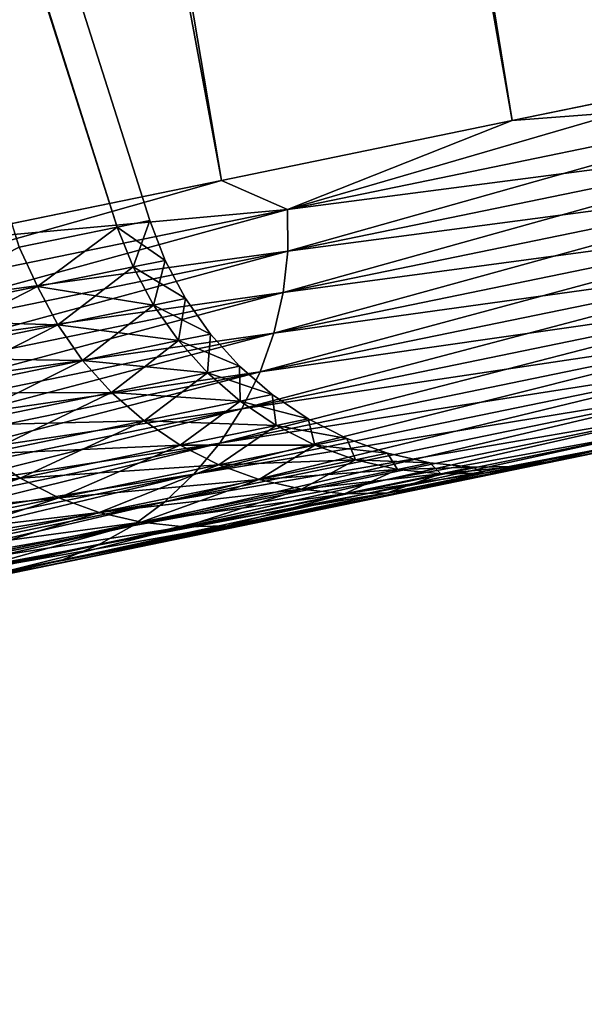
# Model space of a CAD drawing. Header units: millimetres. Extents: x 10 to 447, y 85 to 3287.
# Tile 455 of 548: x 444.587 to 445.065, y 3231.551 to 3232.384. Entities that reach past the tile are written whole.
import ezdxf

# ---------------------------------------------------------------- set-up
doc = ezdxf.new("R2010")
doc.units = ezdxf.units.MM
doc.header["$LTSCALE"] = 6.999206
for name, color, linetype in [('44', 7, 'CONTINUOUS'), ('45', 7, 'CONTINUOUS'), ('46', 7, 'CONTINUOUS'), ('47', 7, 'CONTINUOUS'), ('48', 7, 'CONTINUOUS'), ('49', 7, 'CONTINUOUS'), ('50', 7, 'CONTINUOUS'), ('51', 7, 'CONTINUOUS'), ('52', 7, 'CONTINUOUS')]:
    doc.layers.add(name, color=color, linetype=linetype)

msp = doc.modelspace()

# ---------------------------------------------------------------- linework, layer by layer
at = {"layer": '44', "color": 67, "linetype": 'Continuous', "true_color": 0x697045}
for points in [[(446.79142, 3232.37048, -47.95073), (446.70622, 3232.35295, -46.36454), (444.93225, 3231.98806, -46.46117), (446.79142, 3232.37048, -47.95073)], [(445.01584, 3232.00525, -47.99905), (446.79142, 3232.37048, -47.95073), (444.93225, 3231.98806, -46.46117), (445.01584, 3232.00525, -47.99905)], [(446.70622, 3232.35295, -52.71257), (446.79142, 3232.37048, -51.12637), (444.93225, 3231.98806, -52.61593), (446.70622, 3232.35295, -52.71257)], [(444.93225, 3231.98806, -52.61593), (446.79142, 3232.37048, -51.12637), (445.01584, 3232.00525, -51.07805), (444.93225, 3231.98806, -52.61593)], [(446.79142, 3232.37048, -51.12637), (446.81982, 3232.37632, -49.53855), (445.01584, 3232.00525, -51.07805), (446.79142, 3232.37048, -51.12637)], [(446.81982, 3232.37632, -49.53855), (445.0437, 3232.01099, -49.53855), (445.01584, 3232.00525, -51.07805), (446.81982, 3232.37632, -49.53855)], [(445.0437, 3232.01099, -49.53855), (446.79142, 3232.37048, -47.95073), (445.01584, 3232.00525, -47.99905), (445.0437, 3232.01099, -49.53855)], [(446.81982, 3232.37632, -49.53855), (446.79142, 3232.37048, -47.95073), (445.0437, 3232.01099, -49.53855), (446.81982, 3232.37632, -49.53855)], [(446.70622, 3232.35295, -46.36454), (446.56433, 3232.32377, -44.78262), (444.79307, 3231.95943, -44.92754), (446.70622, 3232.35295, -46.36454)], [(444.93225, 3231.98806, -46.46117), (446.70622, 3232.35295, -46.36454), (444.79307, 3231.95943, -44.92754), (444.93225, 3231.98806, -46.46117)], [(446.56433, 3232.32377, -54.29448), (446.70622, 3232.35295, -52.71257), (444.79307, 3231.95943, -54.14957), (446.56433, 3232.32377, -54.29448)], [(444.79307, 3231.95943, -54.14957), (446.70622, 3232.35295, -52.71257), (444.93225, 3231.98806, -52.61593), (444.79307, 3231.95943, -54.14957)], [(446.56433, 3232.32377, -44.78262), (446.36594, 3232.28296, -43.20703), (444.59847, 3231.91941, -43.40018), (446.56433, 3232.32377, -44.78262)], [(444.79307, 3231.95943, -44.92754), (446.56433, 3232.32377, -44.78262), (444.59847, 3231.91941, -43.40018), (444.79307, 3231.95943, -44.92754)], [(446.36594, 3232.28296, -55.87007), (446.56433, 3232.32377, -54.29448), (444.59847, 3231.91941, -55.67693), (446.36594, 3232.28296, -55.87007)], [(444.59847, 3231.91941, -55.67693), (446.56433, 3232.32377, -54.29448), (444.79307, 3231.95943, -54.14957), (444.59847, 3231.91941, -55.67693)], [(446.36594, 3232.28296, -43.20703), (446.11133, 3232.23059, -41.6399), (444.34872, 3231.86804, -41.88121), (446.36594, 3232.28296, -43.20703)], [(444.59847, 3231.91941, -43.40018), (446.36594, 3232.28296, -43.20703), (444.34872, 3231.86804, -41.88121), (444.59847, 3231.91941, -43.40018)], [(446.11133, 3232.23059, -57.43721), (446.36594, 3232.28296, -55.87007), (444.34872, 3231.86804, -57.19589), (446.11133, 3232.23059, -57.43721)], [(444.34872, 3231.86804, -57.19589), (446.36594, 3232.28296, -55.87007), (444.59847, 3231.91941, -55.67693), (444.34872, 3231.86804, -57.19589)], [(446.11133, 3232.23059, -41.6399), (445.80082, 3232.16672, -40.0833), (444.04417, 3231.80539, -40.37271), (446.11133, 3232.23059, -41.6399)], [(444.34872, 3231.86804, -41.88121), (446.11133, 3232.23059, -41.6399), (444.04417, 3231.80539, -40.37271), (444.34872, 3231.86804, -41.88121)], [(445.80082, 3232.16672, -58.9938), (446.11133, 3232.23059, -57.43721), (444.04417, 3231.80539, -58.7044), (445.80082, 3232.16672, -58.9938)], [(444.04417, 3231.80539, -58.7044), (446.11133, 3232.23059, -57.43721), (444.34872, 3231.86804, -57.19589), (444.04417, 3231.80539, -58.7044)], [(445.80082, 3232.16672, -40.0833), (445.43484, 3232.09144, -38.53933), (443.68523, 3231.73156, -38.87672), (445.80082, 3232.16672, -40.0833)], [(444.04417, 3231.80539, -40.37271), (445.80082, 3232.16672, -40.0833), (443.68523, 3231.73156, -38.87672), (444.04417, 3231.80539, -40.37271)], [(445.43484, 3232.09144, -60.53778), (445.80082, 3232.16672, -58.9938), (443.68523, 3231.73156, -60.20038), (445.43484, 3232.09144, -60.53778)], [(443.68523, 3231.73156, -60.20038), (445.80082, 3232.16672, -58.9938), (444.04417, 3231.80539, -58.7044), (443.68523, 3231.73156, -60.20038)], [(445.43484, 3232.09144, -38.53933), (445.01387, 3232.00485, -37.01003), (443.27238, 3231.64664, -37.3953), (445.43484, 3232.09144, -38.53933)], [(443.68523, 3231.73156, -38.87672), (445.43484, 3232.09144, -38.53933), (443.27238, 3231.64664, -37.3953), (443.68523, 3231.73156, -38.87672)], [(445.01387, 3232.00485, -62.06707), (445.43484, 3232.09144, -60.53778), (443.27238, 3231.64664, -61.6818), (445.01387, 3232.00485, -62.06707)], [(443.27238, 3231.64664, -61.6818), (445.43484, 3232.09144, -60.53778), (443.68523, 3231.73156, -60.20038), (443.27238, 3231.64664, -61.6818)], [(445.01387, 3232.00485, -37.01003), (444.53847, 3231.90706, -35.49745), (442.8062, 3231.55075, -35.93047), (445.01387, 3232.00485, -37.01003)], [(443.27238, 3231.64664, -37.3953), (445.01387, 3232.00485, -37.01003), (442.8062, 3231.55075, -35.93047), (443.27238, 3231.64664, -37.3953)], [(444.53847, 3231.90706, -63.57965), (445.01387, 3232.00485, -62.06707), (442.8062, 3231.55075, -63.14663), (444.53847, 3231.90706, -63.57965)], [(442.8062, 3231.55075, -63.14663), (445.01387, 3232.00485, -62.06707), (443.27238, 3231.64664, -61.6818), (442.8062, 3231.55075, -63.14663)]]:
    msp.add_3dface(points, dxfattribs=at)
at = {"layer": '45', "color": 67, "linetype": 'Continuous', "true_color": 0x697045}
for points in [[(439.47514, 3266.28135, -62.3551), (445.00412, 3232.29844, -62.91753), (438.99438, 3266.18246, -63.90366), (439.47514, 3266.28135, -62.3551)], [(445.23665, 3232.34627, -62.1538), (445.00412, 3232.29844, -62.91753), (439.47514, 3266.28135, -62.3551), (445.23665, 3232.34627, -62.1538)], [(445.45548, 3232.39128, -61.38586), (445.23665, 3232.34627, -62.1538), (439.47514, 3266.28135, -62.3551), (445.45548, 3232.39128, -61.38586)], [(444.75796, 3232.2478, -63.6768), (444.49826, 3232.19439, -64.43135), (438.99438, 3266.18246, -63.90366), (444.75796, 3232.2478, -63.6768)], [(445.00412, 3232.29844, -62.91753), (444.75796, 3232.2478, -63.6768), (438.99438, 3266.18246, -63.90366), (445.00412, 3232.29844, -62.91753)]]:
    msp.add_3dface(points, dxfattribs=at)
at = {"layer": '46', "color": 67, "linetype": 'Continuous', "true_color": 0x697045}
for points in [[(438.99438, 3266.18246, -35.17345), (445.23665, 3232.34627, -36.9233), (439.47514, 3266.28135, -36.722), (438.99438, 3266.18246, -35.17345)], [(445.23665, 3232.34627, -36.9233), (445.45548, 3232.39128, -37.69124), (439.47514, 3266.28135, -36.722), (445.23665, 3232.34627, -36.9233)], [(438.45918, 3266.07237, -33.64362), (444.75796, 3232.2478, -35.4003), (438.99438, 3266.18246, -35.17345), (438.45918, 3266.07237, -33.64362)], [(445.00412, 3232.29844, -36.15957), (445.23665, 3232.34627, -36.9233), (438.99438, 3266.18246, -35.17345), (445.00412, 3232.29844, -36.15957)], [(444.75796, 3232.2478, -35.4003), (445.00412, 3232.29844, -36.15957), (438.99438, 3266.18246, -35.17345), (444.75796, 3232.2478, -35.4003)], [(444.49826, 3232.19439, -34.64575), (444.75796, 3232.2478, -35.4003), (438.45918, 3266.07237, -33.64362), (444.49826, 3232.19439, -34.64575)]]:
    msp.add_3dface(points, dxfattribs=at)
at = {"layer": '47', "color": 67, "linetype": 'Continuous', "true_color": 0x697045}
for points in [[(438.55972, 3251.3322, -51.7409), (444.66966, 3232.20831, -51.06747), (438.59334, 3251.33911, -51.00721), (438.55972, 3251.3322, -51.7409)], [(438.59334, 3251.33911, -51.00721), (444.66966, 3232.20831, -51.06747), (438.61352, 3251.34326, -50.27301), (438.59334, 3251.33911, -51.00721)], [(438.61352, 3251.34326, -50.27301), (444.69733, 3232.21401, -49.53855), (438.62025, 3251.34465, -49.53855), (438.61352, 3251.34326, -50.27301)], [(444.66966, 3232.20831, -51.06747), (444.69733, 3232.21401, -49.53855), (438.61352, 3251.34326, -50.27301), (444.66966, 3232.20831, -51.06747)], [(444.58666, 3232.19124, -52.5943), (444.66966, 3232.20831, -51.06747), (438.55972, 3251.3322, -51.7409), (444.58666, 3232.19124, -52.5943)]]:
    msp.add_3dface(points, dxfattribs=at)
at = {"layer": '48', "color": 67, "linetype": 'Continuous', "true_color": 0x697045}
for points in [[(438.61352, 3251.34326, -48.80409), (444.66966, 3232.20831, -48.00963), (438.59334, 3251.33911, -48.06989), (438.61352, 3251.34326, -48.80409)], [(444.66966, 3232.20831, -48.00963), (444.58666, 3232.19124, -46.4828), (438.59334, 3251.33911, -48.06989), (444.66966, 3232.20831, -48.00963)], [(438.62025, 3251.34465, -49.53855), (444.66966, 3232.20831, -48.00963), (438.61352, 3251.34326, -48.80409), (438.62025, 3251.34465, -49.53855)], [(438.62025, 3251.34465, -49.53855), (444.69733, 3232.21401, -49.53855), (444.66966, 3232.20831, -48.00963), (438.62025, 3251.34465, -49.53855)]]:
    msp.add_3dface(points, dxfattribs=at)
at = {"layer": '49', "color": 67, "linetype": 'Continuous', "true_color": 0x697045}
for points in [[(445.23665, 3232.34627, -36.9233), (445.00412, 3232.29844, -36.15957), (445.28191, 3232.31957, -37.06517), (445.23665, 3232.34627, -36.9233)], [(445.00412, 3232.29844, -36.15957), (444.81402, 3232.22333, -35.55808), (445.28191, 3232.31957, -37.06517), (445.00412, 3232.29844, -36.15957)], [(444.81402, 3232.22333, -35.55808), (445.28188, 3232.28418, -37.0673), (445.28191, 3232.31957, -37.06517), (444.81402, 3232.22333, -35.55808)], [(445.00412, 3232.29844, -36.15957), (444.75796, 3232.2478, -35.4003), (444.81402, 3232.22333, -35.55808), (445.00412, 3232.29844, -36.15957)], [(444.81408, 3232.18795, -35.56046), (445.28188, 3232.28418, -37.0673), (444.81402, 3232.22333, -35.55808), (444.81408, 3232.18795, -35.56046)], [(444.81408, 3232.18795, -35.56046), (445.27784, 3232.2491, -37.07058), (445.28188, 3232.28418, -37.0673), (444.81408, 3232.18795, -35.56046)], [(444.75796, 3232.2478, -35.4003), (444.49826, 3232.19439, -34.64575), (444.81402, 3232.22333, -35.55808), (444.75796, 3232.2478, -35.4003)], [(444.81016, 3232.1529, -35.56413), (445.26983, 3232.21484, -37.07496), (445.27784, 3232.2491, -37.07058), (444.81016, 3232.1529, -35.56413)], [(444.81016, 3232.1529, -35.56413), (445.27784, 3232.2491, -37.07058), (444.81408, 3232.18795, -35.56046), (444.81016, 3232.1529, -35.56413)], [(444.49826, 3232.19439, -34.64575), (444.29315, 3232.11619, -34.06921), (444.81402, 3232.22333, -35.55808), (444.49826, 3232.19439, -34.64575)], [(444.29315, 3232.11619, -34.06921), (444.81408, 3232.18795, -35.56046), (444.81402, 3232.22333, -35.55808), (444.29315, 3232.11619, -34.06921)], [(444.80231, 3232.11867, -35.56905), (445.25798, 3232.18186, -37.08038), (445.26983, 3232.21484, -37.07496), (444.80231, 3232.11867, -35.56905)], [(444.80231, 3232.11867, -35.56905), (445.26983, 3232.21484, -37.07496), (444.81016, 3232.1529, -35.56413), (444.80231, 3232.11867, -35.56905)], [(444.29329, 3232.08083, -34.07185), (444.81408, 3232.18795, -35.56046), (444.29315, 3232.11619, -34.06921), (444.29329, 3232.08083, -34.07185)], [(444.29329, 3232.08083, -34.07185), (444.81016, 3232.1529, -35.56413), (444.81408, 3232.18795, -35.56046), (444.29329, 3232.08083, -34.07185)], [(444.79066, 3232.08574, -35.57513), (445.24244, 3232.15064, -37.08678), (445.25798, 3232.18186, -37.08038), (444.79066, 3232.08574, -35.57513)], [(444.79066, 3232.08574, -35.57513), (445.25798, 3232.18186, -37.08038), (444.80231, 3232.11867, -35.56905), (444.79066, 3232.08574, -35.57513)], [(444.28951, 3232.04581, -34.07591), (444.80231, 3232.11867, -35.56905), (444.81016, 3232.1529, -35.56413), (444.28951, 3232.04581, -34.07591)], [(444.28951, 3232.04581, -34.07591), (444.81016, 3232.1529, -35.56413), (444.29329, 3232.08083, -34.07185), (444.28951, 3232.04581, -34.07591)], [(444.77536, 3232.05457, -35.58229), (445.22343, 3232.1216, -37.09405), (445.24244, 3232.15064, -37.08678), (444.77536, 3232.05457, -35.58229)], [(444.77536, 3232.05457, -35.58229), (445.24244, 3232.15064, -37.08678), (444.79066, 3232.08574, -35.57513), (444.77536, 3232.05457, -35.58229)], [(444.28185, 3232.01162, -34.08135), (444.79066, 3232.08574, -35.57513), (444.80231, 3232.11867, -35.56905), (444.28185, 3232.01162, -34.08135)], [(444.28185, 3232.01162, -34.08135), (444.80231, 3232.11867, -35.56905), (444.28951, 3232.04581, -34.07591), (444.28185, 3232.01162, -34.08135)], [(444.75663, 3232.02558, -35.59044), (445.20123, 3232.09515, -37.1021), (445.22343, 3232.1216, -37.09405), (444.75663, 3232.02558, -35.59044)], [(444.75663, 3232.02558, -35.59044), (445.22343, 3232.1216, -37.09405), (444.77536, 3232.05457, -35.58229), (444.75663, 3232.02558, -35.59044)], [(444.73473, 3231.9992, -35.59946), (445.17613, 3232.07166, -37.11081), (445.20123, 3232.09515, -37.1021), (444.73473, 3231.9992, -35.59946)], [(444.73473, 3231.9992, -35.59946), (445.20123, 3232.09515, -37.1021), (444.75663, 3232.02558, -35.59044), (444.73473, 3231.9992, -35.59946)], [(444.27042, 3231.97873, -34.08807), (444.77536, 3232.05457, -35.58229), (444.79066, 3232.08574, -35.57513), (444.27042, 3231.97873, -34.08807)], [(444.27042, 3231.97873, -34.08807), (444.79066, 3232.08574, -35.57513), (444.28185, 3232.01162, -34.08135), (444.27042, 3231.97873, -34.08807)], [(445.01387, 3232.00485, -37.01003), (445.43484, 3232.09144, -38.53933), (445.08718, 3232.02202, -37.13967), (445.01387, 3232.00485, -37.01003)], [(444.70996, 3231.97578, -35.60922), (445.1485, 3232.05147, -37.12006), (445.17613, 3232.07166, -37.11081), (444.70996, 3231.97578, -35.60922)], [(444.70996, 3231.97578, -35.60922), (445.17613, 3232.07166, -37.11081), (444.73473, 3231.9992, -35.59946), (444.70996, 3231.97578, -35.60922)], [(444.25539, 3231.94761, -34.096), (444.75663, 3232.02558, -35.59044), (444.77536, 3232.05457, -35.58229), (444.25539, 3231.94761, -34.096)], [(444.25539, 3231.94761, -34.096), (444.77536, 3232.05457, -35.58229), (444.27042, 3231.97873, -34.08807), (444.25539, 3231.94761, -34.096)], [(444.68267, 3231.95565, -35.6196), (445.11871, 3232.03484, -37.12973), (445.1485, 3232.05147, -37.12006), (444.68267, 3231.95565, -35.6196)], [(444.68267, 3231.95565, -35.6196), (445.1485, 3232.05147, -37.12006), (444.70996, 3231.97578, -35.60922), (444.68267, 3231.95565, -35.6196)], [(444.65325, 3231.9391, -35.63043), (445.08718, 3232.02202, -37.13967), (445.11871, 3232.03484, -37.12973), (444.65325, 3231.9391, -35.63043)], [(444.65325, 3231.9391, -35.63043), (445.11871, 3232.03484, -37.12973), (444.68267, 3231.95565, -35.6196), (444.65325, 3231.9391, -35.63043)], [(444.23697, 3231.91869, -34.10502), (444.73473, 3231.9992, -35.59946), (444.75663, 3232.02558, -35.59044), (444.23697, 3231.91869, -34.10502)], [(444.23697, 3231.91869, -34.10502), (444.75663, 3232.02558, -35.59044), (444.25539, 3231.94761, -34.096), (444.23697, 3231.91869, -34.10502)], [(444.62209, 3231.92635, -35.64158), (445.01387, 3232.00485, -37.01003), (445.08718, 3232.02202, -37.13967), (444.62209, 3231.92635, -35.64158)], [(444.62209, 3231.92635, -35.64158), (445.08718, 3232.02202, -37.13967), (444.65325, 3231.9391, -35.63043), (444.62209, 3231.92635, -35.64158)], [(444.53847, 3231.90706, -35.49745), (445.01387, 3232.00485, -37.01003), (444.62209, 3231.92635, -35.64158), (444.53847, 3231.90706, -35.49745)], [(444.2154, 3231.89237, -34.115), (444.70996, 3231.97578, -35.60922), (444.73473, 3231.9992, -35.59946), (444.2154, 3231.89237, -34.115)], [(444.2154, 3231.89237, -34.115), (444.73473, 3231.9992, -35.59946), (444.23697, 3231.91869, -34.10502), (444.2154, 3231.89237, -34.115)], [(444.19099, 3231.86903, -34.1258), (444.68267, 3231.95565, -35.6196), (444.70996, 3231.97578, -35.60922), (444.19099, 3231.86903, -34.1258)], [(444.19099, 3231.86903, -34.1258), (444.70996, 3231.97578, -35.60922), (444.2154, 3231.89237, -34.115), (444.19099, 3231.86903, -34.1258)], [(444.16409, 3231.84898, -34.13728), (444.65325, 3231.9391, -35.63043), (444.68267, 3231.95565, -35.6196), (444.16409, 3231.84898, -34.13728)], [(444.16409, 3231.84898, -34.13728), (444.68267, 3231.95565, -35.6196), (444.19099, 3231.86903, -34.1258), (444.16409, 3231.84898, -34.13728)], [(444.13507, 3231.83252, -34.14927), (444.62209, 3231.92635, -35.64158), (444.65325, 3231.9391, -35.63043), (444.13507, 3231.83252, -34.14927)], [(444.13507, 3231.83252, -34.14927), (444.65325, 3231.9391, -35.63043), (444.16409, 3231.84898, -34.13728), (444.13507, 3231.83252, -34.14927)], [(444.10433, 3231.81985, -34.1616), (444.53847, 3231.90706, -35.49745), (444.62209, 3231.92635, -35.64158), (444.10433, 3231.81985, -34.1616)], [(444.10433, 3231.81985, -34.1616), (444.62209, 3231.92635, -35.64158), (444.13507, 3231.83252, -34.14927), (444.10433, 3231.81985, -34.1616)]]:
    msp.add_3dface(points, dxfattribs=at)
at = {"layer": '50', "color": 67, "linetype": 'Continuous', "true_color": 0x697045}
for points in [[(445.00412, 3232.29844, -62.91753), (445.23665, 3232.34627, -62.1538), (444.81402, 3232.22333, -63.51903), (445.00412, 3232.29844, -62.91753)], [(445.23665, 3232.34627, -62.1538), (445.28191, 3232.31957, -62.01193), (444.81402, 3232.22333, -63.51903), (445.23665, 3232.34627, -62.1538)], [(445.28191, 3232.31957, -62.01193), (444.81408, 3232.18795, -63.51665), (444.81402, 3232.22333, -63.51903), (445.28191, 3232.31957, -62.01193)], [(445.28188, 3232.28418, -62.00981), (444.81408, 3232.18795, -63.51665), (445.28191, 3232.31957, -62.01193), (445.28188, 3232.28418, -62.00981)], [(444.75796, 3232.2478, -63.6768), (445.00412, 3232.29844, -62.91753), (444.81402, 3232.22333, -63.51903), (444.75796, 3232.2478, -63.6768)], [(445.27784, 3232.2491, -62.00653), (444.81016, 3232.1529, -63.51297), (445.28188, 3232.28418, -62.00981), (445.27784, 3232.2491, -62.00653)], [(445.28188, 3232.28418, -62.00981), (444.81016, 3232.1529, -63.51297), (444.81408, 3232.18795, -63.51665), (445.28188, 3232.28418, -62.00981)], [(444.49826, 3232.19439, -64.43135), (444.75796, 3232.2478, -63.6768), (444.29315, 3232.11619, -65.0079), (444.49826, 3232.19439, -64.43135)], [(444.75796, 3232.2478, -63.6768), (444.81402, 3232.22333, -63.51903), (444.29315, 3232.11619, -65.0079), (444.75796, 3232.2478, -63.6768)], [(445.26983, 3232.21484, -62.00215), (444.80231, 3232.11867, -63.50806), (445.27784, 3232.2491, -62.00653), (445.26983, 3232.21484, -62.00215)], [(445.27784, 3232.2491, -62.00653), (444.80231, 3232.11867, -63.50806), (444.81016, 3232.1529, -63.51297), (445.27784, 3232.2491, -62.00653)], [(444.81402, 3232.22333, -63.51903), (444.29329, 3232.08083, -65.00526), (444.29315, 3232.11619, -65.0079), (444.81402, 3232.22333, -63.51903)], [(444.81408, 3232.18795, -63.51665), (444.29329, 3232.08083, -65.00526), (444.81402, 3232.22333, -63.51903), (444.81408, 3232.18795, -63.51665)], [(445.25798, 3232.18186, -61.99672), (444.79066, 3232.08574, -63.50198), (445.26983, 3232.21484, -62.00215), (445.25798, 3232.18186, -61.99672)], [(445.26983, 3232.21484, -62.00215), (444.79066, 3232.08574, -63.50198), (444.80231, 3232.11867, -63.50806), (445.26983, 3232.21484, -62.00215)], [(444.81016, 3232.1529, -63.51297), (444.28951, 3232.04581, -65.00119), (444.81408, 3232.18795, -63.51665), (444.81016, 3232.1529, -63.51297)], [(444.81408, 3232.18795, -63.51665), (444.28951, 3232.04581, -65.00119), (444.29329, 3232.08083, -65.00526), (444.81408, 3232.18795, -63.51665)], [(445.24244, 3232.15064, -61.99033), (444.77536, 3232.05457, -63.49481), (445.25798, 3232.18186, -61.99672), (445.24244, 3232.15064, -61.99033)], [(445.25798, 3232.18186, -61.99672), (444.77536, 3232.05457, -63.49481), (444.79066, 3232.08574, -63.50198), (445.25798, 3232.18186, -61.99672)], [(444.80231, 3232.11867, -63.50806), (444.28185, 3232.01162, -64.99576), (444.81016, 3232.1529, -63.51297), (444.80231, 3232.11867, -63.50806)], [(444.81016, 3232.1529, -63.51297), (444.28185, 3232.01162, -64.99576), (444.28951, 3232.04581, -65.00119), (444.81016, 3232.1529, -63.51297)], [(445.22343, 3232.1216, -61.98306), (444.75663, 3232.02558, -63.48666), (445.24244, 3232.15064, -61.99033), (445.22343, 3232.1216, -61.98306)], [(445.24244, 3232.15064, -61.99033), (444.75663, 3232.02558, -63.48666), (444.77536, 3232.05457, -63.49481), (445.24244, 3232.15064, -61.99033)], [(444.79066, 3232.08574, -63.50198), (444.27042, 3231.97873, -64.98903), (444.80231, 3232.11867, -63.50806), (444.79066, 3232.08574, -63.50198)], [(444.80231, 3232.11867, -63.50806), (444.27042, 3231.97873, -64.98903), (444.28185, 3232.01162, -64.99576), (444.80231, 3232.11867, -63.50806)], [(445.20123, 3232.09515, -61.97501), (444.73473, 3231.9992, -63.47764), (445.22343, 3232.1216, -61.98306), (445.20123, 3232.09515, -61.97501)], [(445.22343, 3232.1216, -61.98306), (444.73473, 3231.9992, -63.47764), (444.75663, 3232.02558, -63.48666), (445.22343, 3232.1216, -61.98306)], [(445.17613, 3232.07166, -61.9663), (444.70996, 3231.97578, -63.46788), (445.20123, 3232.09515, -61.97501), (445.17613, 3232.07166, -61.9663)], [(445.20123, 3232.09515, -61.97501), (444.70996, 3231.97578, -63.46788), (444.73473, 3231.9992, -63.47764), (445.20123, 3232.09515, -61.97501)], [(444.77536, 3232.05457, -63.49481), (444.25539, 3231.94761, -64.9811), (444.79066, 3232.08574, -63.50198), (444.77536, 3232.05457, -63.49481)], [(444.79066, 3232.08574, -63.50198), (444.25539, 3231.94761, -64.9811), (444.27042, 3231.97873, -64.98903), (444.79066, 3232.08574, -63.50198)], [(445.43484, 3232.09144, -60.53778), (445.01387, 3232.00485, -62.06707), (445.08718, 3232.02202, -61.93743), (445.43484, 3232.09144, -60.53778)], [(445.1485, 3232.05147, -61.95704), (444.68267, 3231.95565, -63.45751), (445.17613, 3232.07166, -61.9663), (445.1485, 3232.05147, -61.95704)], [(445.17613, 3232.07166, -61.9663), (444.68267, 3231.95565, -63.45751), (444.70996, 3231.97578, -63.46788), (445.17613, 3232.07166, -61.9663)], [(444.75663, 3232.02558, -63.48666), (444.23697, 3231.91869, -64.97209), (444.77536, 3232.05457, -63.49481), (444.75663, 3232.02558, -63.48666)], [(444.77536, 3232.05457, -63.49481), (444.23697, 3231.91869, -64.97209), (444.25539, 3231.94761, -64.9811), (444.77536, 3232.05457, -63.49481)], [(445.11871, 3232.03484, -61.94738), (444.65325, 3231.9391, -63.44667), (445.1485, 3232.05147, -61.95704), (445.11871, 3232.03484, -61.94738)], [(445.1485, 3232.05147, -61.95704), (444.65325, 3231.9391, -63.44667), (444.68267, 3231.95565, -63.45751), (445.1485, 3232.05147, -61.95704)], [(445.08718, 3232.02202, -61.93743), (444.62209, 3231.92635, -63.43553), (445.11871, 3232.03484, -61.94738), (445.08718, 3232.02202, -61.93743)], [(445.11871, 3232.03484, -61.94738), (444.62209, 3231.92635, -63.43553), (444.65325, 3231.9391, -63.44667), (445.11871, 3232.03484, -61.94738)], [(444.73473, 3231.9992, -63.47764), (444.2154, 3231.89237, -64.96211), (444.75663, 3232.02558, -63.48666), (444.73473, 3231.9992, -63.47764)], [(444.75663, 3232.02558, -63.48666), (444.2154, 3231.89237, -64.96211), (444.23697, 3231.91869, -64.97209), (444.75663, 3232.02558, -63.48666)], [(445.08718, 3232.02202, -61.93743), (445.01387, 3232.00485, -62.06707), (444.62209, 3231.92635, -63.43553), (445.08718, 3232.02202, -61.93743)], [(445.01387, 3232.00485, -62.06707), (444.53847, 3231.90706, -63.57965), (444.62209, 3231.92635, -63.43553), (445.01387, 3232.00485, -62.06707)], [(444.70996, 3231.97578, -63.46788), (444.19099, 3231.86903, -64.9513), (444.73473, 3231.9992, -63.47764), (444.70996, 3231.97578, -63.46788)], [(444.73473, 3231.9992, -63.47764), (444.19099, 3231.86903, -64.9513), (444.2154, 3231.89237, -64.96211), (444.73473, 3231.9992, -63.47764)], [(444.68267, 3231.95565, -63.45751), (444.16409, 3231.84898, -64.93982), (444.70996, 3231.97578, -63.46788), (444.68267, 3231.95565, -63.45751)], [(444.70996, 3231.97578, -63.46788), (444.16409, 3231.84898, -64.93982), (444.19099, 3231.86903, -64.9513), (444.70996, 3231.97578, -63.46788)], [(444.65325, 3231.9391, -63.44667), (444.13507, 3231.83252, -64.92784), (444.68267, 3231.95565, -63.45751), (444.65325, 3231.9391, -63.44667)], [(444.68267, 3231.95565, -63.45751), (444.13507, 3231.83252, -64.92784), (444.16409, 3231.84898, -64.93982), (444.68267, 3231.95565, -63.45751)], [(444.62209, 3231.92635, -63.43553), (444.10433, 3231.81985, -64.9155), (444.65325, 3231.9391, -63.44667), (444.62209, 3231.92635, -63.43553)], [(444.65325, 3231.9391, -63.44667), (444.10433, 3231.81985, -64.9155), (444.13507, 3231.83252, -64.92784), (444.65325, 3231.9391, -63.44667)], [(444.62209, 3231.92635, -63.43553), (444.53847, 3231.90706, -63.57965), (444.10433, 3231.81985, -64.9155), (444.62209, 3231.92635, -63.43553)]]:
    msp.add_3dface(points, dxfattribs=at)
at = {"layer": '51', "color": 67, "linetype": 'Continuous', "true_color": 0x697045}
for points in [[(444.66966, 3232.20831, -48.00963), (444.69733, 3232.21401, -49.53855), (444.68334, 3232.17461, -48.02718), (444.66966, 3232.20831, -48.00963)], [(444.69733, 3232.21401, -49.53855), (444.71038, 3232.18017, -49.53855), (444.68334, 3232.17461, -48.02718), (444.69733, 3232.21401, -49.53855)], [(444.58666, 3232.19124, -46.4828), (444.66966, 3232.20831, -48.00963), (444.60225, 3232.15793, -46.51783), (444.58666, 3232.19124, -46.4828)], [(444.66966, 3232.20831, -48.00963), (444.68334, 3232.17461, -48.02718), (444.60225, 3232.15793, -46.51783), (444.66966, 3232.20831, -48.00963)], [(444.58666, 3232.19124, -46.4828), (444.60225, 3232.15793, -46.51783), (444.46722, 3232.13016, -45.01251), (444.58666, 3232.19124, -46.4828)], [(444.71038, 3232.18017, -49.53855), (444.70058, 3232.14225, -48.02681), (444.68334, 3232.17461, -48.02718), (444.71038, 3232.18017, -49.53855)], [(444.72763, 3232.14782, -49.53855), (444.70058, 3232.14225, -48.02681), (444.71038, 3232.18017, -49.53855), (444.72763, 3232.14782, -49.53855)], [(444.68334, 3232.17461, -48.02718), (444.61947, 3232.12557, -46.51708), (444.60225, 3232.15793, -46.51783), (444.68334, 3232.17461, -48.02718)], [(444.70058, 3232.14225, -48.02681), (444.61947, 3232.12557, -46.51708), (444.68334, 3232.17461, -48.02718), (444.70058, 3232.14225, -48.02681)], [(444.60225, 3232.15793, -46.51783), (444.4844, 3232.09779, -45.01138), (444.46722, 3232.13016, -45.01251), (444.60225, 3232.15793, -46.51783)], [(444.61947, 3232.12557, -46.51708), (444.4844, 3232.09779, -45.01138), (444.60225, 3232.15793, -46.51783), (444.61947, 3232.12557, -46.51708)], [(444.72763, 3232.14782, -49.53855), (444.72163, 3232.11224, -48.02627), (444.70058, 3232.14225, -48.02681), (444.72763, 3232.14782, -49.53855)], [(444.74869, 3232.1178, -49.53855), (444.72163, 3232.11224, -48.02627), (444.72763, 3232.14782, -49.53855), (444.74869, 3232.1178, -49.53855)], [(444.70058, 3232.14225, -48.02681), (444.64049, 3232.09555, -46.51601), (444.61947, 3232.12557, -46.51708), (444.70058, 3232.14225, -48.02681)], [(444.72163, 3232.11224, -48.02627), (444.64049, 3232.09555, -46.51601), (444.70058, 3232.14225, -48.02681), (444.72163, 3232.11224, -48.02627)], [(444.61947, 3232.12557, -46.51708), (444.50538, 3232.06776, -45.00978), (444.4844, 3232.09779, -45.01138), (444.61947, 3232.12557, -46.51708)], [(444.64049, 3232.09555, -46.51601), (444.50538, 3232.06776, -45.00978), (444.61947, 3232.12557, -46.51708), (444.64049, 3232.09555, -46.51601)], [(444.72163, 3232.11224, -48.02627), (444.66501, 3232.06832, -46.51466), (444.64049, 3232.09555, -46.51601), (444.72163, 3232.11224, -48.02627)], [(444.74619, 3232.08502, -48.02559), (444.66501, 3232.06832, -46.51466), (444.72163, 3232.11224, -48.02627), (444.74619, 3232.08502, -48.02559)], [(444.74869, 3232.1178, -49.53855), (444.74619, 3232.08502, -48.02559), (444.72163, 3232.11224, -48.02627), (444.74869, 3232.1178, -49.53855)], [(444.77326, 3232.09059, -49.53855), (444.74619, 3232.08502, -48.02559), (444.74869, 3232.1178, -49.53855), (444.77326, 3232.09059, -49.53855)], [(444.64049, 3232.09555, -46.51601), (444.52984, 3232.04052, -45.00775), (444.50538, 3232.06776, -45.00978), (444.64049, 3232.09555, -46.51601)], [(444.66501, 3232.06832, -46.51466), (444.52984, 3232.04052, -45.00775), (444.64049, 3232.09555, -46.51601), (444.66501, 3232.06832, -46.51466)], [(444.77326, 3232.09059, -49.53855), (444.77388, 3232.061, -48.02478), (444.74619, 3232.08502, -48.02559), (444.77326, 3232.09059, -49.53855)], [(444.80096, 3232.06657, -49.53855), (444.77388, 3232.061, -48.02478), (444.77326, 3232.09059, -49.53855), (444.80096, 3232.06657, -49.53855)], [(444.74619, 3232.08502, -48.02559), (444.69266, 3232.04429, -46.51303), (444.66501, 3232.06832, -46.51466), (444.74619, 3232.08502, -48.02559)], [(444.77388, 3232.061, -48.02478), (444.69266, 3232.04429, -46.51303), (444.74619, 3232.08502, -48.02559), (444.77388, 3232.061, -48.02478)], [(444.66501, 3232.06832, -46.51466), (444.55741, 3232.01647, -45.00531), (444.52984, 3232.04052, -45.00775), (444.66501, 3232.06832, -46.51466)], [(444.69266, 3232.04429, -46.51303), (444.55741, 3232.01647, -45.00531), (444.66501, 3232.06832, -46.51466), (444.69266, 3232.04429, -46.51303)], [(444.77388, 3232.061, -48.02478), (444.72302, 3232.02382, -46.51115), (444.69266, 3232.04429, -46.51303), (444.77388, 3232.061, -48.02478)], [(444.80429, 3232.04054, -48.02384), (444.72302, 3232.02382, -46.51115), (444.77388, 3232.061, -48.02478), (444.80429, 3232.04054, -48.02384)], [(444.80096, 3232.06657, -49.53855), (444.80429, 3232.04054, -48.02384), (444.77388, 3232.061, -48.02478), (444.80096, 3232.06657, -49.53855)], [(444.83139, 3232.04611, -49.53855), (444.80429, 3232.04054, -48.02384), (444.80096, 3232.06657, -49.53855), (444.83139, 3232.04611, -49.53855)], [(444.69266, 3232.04429, -46.51303), (444.58769, 3231.99598, -45.0025), (444.55741, 3232.01647, -45.00531), (444.69266, 3232.04429, -46.51303)], [(444.72302, 3232.02382, -46.51115), (444.58769, 3231.99598, -45.0025), (444.69266, 3232.04429, -46.51303), (444.72302, 3232.02382, -46.51115)], [(444.83139, 3232.04611, -49.53855), (444.83697, 3232.02394, -48.02279), (444.80429, 3232.04054, -48.02384), (444.83139, 3232.04611, -49.53855)], [(444.86409, 3232.02952, -49.53855), (444.83697, 3232.02394, -48.02279), (444.83139, 3232.04611, -49.53855), (444.86409, 3232.02952, -49.53855)], [(444.80429, 3232.04054, -48.02384), (444.75564, 3232.00721, -46.50906), (444.72302, 3232.02382, -46.51115), (444.80429, 3232.04054, -48.02384)], [(444.83697, 3232.02394, -48.02279), (444.75564, 3232.00721, -46.50906), (444.80429, 3232.04054, -48.02384), (444.83697, 3232.02394, -48.02279)], [(444.86409, 3232.02952, -49.53855), (444.87142, 3232.01145, -48.02165), (444.83697, 3232.02394, -48.02279), (444.86409, 3232.02952, -49.53855)], [(444.89856, 3232.01704, -49.53855), (444.87142, 3232.01145, -48.02165), (444.86409, 3232.02952, -49.53855), (444.89856, 3232.01704, -49.53855)], [(444.72302, 3232.02382, -46.51115), (444.62022, 3231.97936, -44.99937), (444.58769, 3231.99598, -45.0025), (444.72302, 3232.02382, -46.51115)], [(444.75564, 3232.00721, -46.50906), (444.62022, 3231.97936, -44.99937), (444.72302, 3232.02382, -46.51115), (444.75564, 3232.00721, -46.50906)], [(444.83697, 3232.02394, -48.02279), (444.79004, 3231.99471, -46.50678), (444.75564, 3232.00721, -46.50906), (444.83697, 3232.02394, -48.02279)], [(444.87142, 3232.01145, -48.02165), (444.79004, 3231.99471, -46.50678), (444.83697, 3232.02394, -48.02279), (444.87142, 3232.01145, -48.02165)], [(444.58769, 3231.99598, -45.0025), (444.39848, 3231.95707, -43.49991), (444.55741, 3232.01647, -45.00531), (444.58769, 3231.99598, -45.0025)], [(444.87142, 3232.01145, -48.02165), (444.82569, 3231.98651, -46.50434), (444.79004, 3231.99471, -46.50678), (444.87142, 3232.01145, -48.02165)], [(444.90714, 3232.00327, -48.02044), (444.82569, 3231.98651, -46.50434), (444.87142, 3232.01145, -48.02165), (444.90714, 3232.00327, -48.02044)], [(444.89856, 3232.01704, -49.53855), (444.90714, 3232.00327, -48.02044), (444.87142, 3232.01145, -48.02165), (444.89856, 3232.01704, -49.53855)], [(444.9343, 3232.00885, -49.53855), (444.90714, 3232.00327, -48.02044), (444.89856, 3232.01704, -49.53855), (444.9343, 3232.00885, -49.53855)], [(445.0437, 3232.01099, -49.53855), (445.01584, 3232.00525, -47.99905), (445.00744, 3232.00581, -49.53855), (445.0437, 3232.01099, -49.53855)], [(444.75564, 3232.00721, -46.50906), (444.65451, 3231.96684, -44.99595), (444.62022, 3231.97936, -44.99937), (444.75564, 3232.00721, -46.50906)], [(444.79004, 3231.99471, -46.50678), (444.65451, 3231.96684, -44.99595), (444.75564, 3232.00721, -46.50906), (444.79004, 3231.99471, -46.50678)], [(444.90714, 3232.00327, -48.02044), (444.86207, 3231.98273, -46.50179), (444.82569, 3231.98651, -46.50434), (444.90714, 3232.00327, -48.02044)], [(444.94359, 3231.9995, -48.01916), (444.86207, 3231.98273, -46.50179), (444.90714, 3232.00327, -48.02044), (444.94359, 3231.9995, -48.01916)], [(445.01584, 3232.00525, -47.99905), (444.93225, 3231.98806, -46.46117), (444.89863, 3231.98343, -46.49916), (445.01584, 3232.00525, -47.99905)], [(444.98023, 3232.00021, -48.01784), (445.01584, 3232.00525, -47.99905), (444.89863, 3231.98343, -46.49916), (444.98023, 3232.00021, -48.01784)], [(444.9343, 3232.00885, -49.53855), (444.94359, 3231.9995, -48.01916), (444.90714, 3232.00327, -48.02044), (444.9343, 3232.00885, -49.53855)], [(444.97078, 3232.00509, -49.53855), (444.94359, 3231.9995, -48.01916), (444.9343, 3232.00885, -49.53855), (444.97078, 3232.00509, -49.53855)], [(444.97078, 3232.00509, -49.53855), (444.98023, 3232.00021, -48.01784), (444.94359, 3231.9995, -48.01916), (444.97078, 3232.00509, -49.53855)], [(445.00744, 3232.00581, -49.53855), (444.98023, 3232.00021, -48.01784), (444.97078, 3232.00509, -49.53855), (445.00744, 3232.00581, -49.53855)], [(445.00744, 3232.00581, -49.53855), (445.01584, 3232.00525, -47.99905), (444.98023, 3232.00021, -48.01784), (445.00744, 3232.00581, -49.53855)], [(444.58769, 3231.99598, -45.0025), (444.43088, 3231.94041, -43.49573), (444.39848, 3231.95707, -43.49991), (444.58769, 3231.99598, -45.0025)], [(444.62022, 3231.97936, -44.99937), (444.43088, 3231.94041, -43.49573), (444.58769, 3231.99598, -45.0025), (444.62022, 3231.97936, -44.99937)], [(444.79004, 3231.99471, -46.50678), (444.69006, 3231.95861, -44.9923), (444.65451, 3231.96684, -44.99595), (444.79004, 3231.99471, -46.50678)], [(444.82569, 3231.98651, -46.50434), (444.69006, 3231.95861, -44.9923), (444.79004, 3231.99471, -46.50678), (444.82569, 3231.98651, -46.50434)], [(444.94359, 3231.9995, -48.01916), (444.89863, 3231.98343, -46.49916), (444.86207, 3231.98273, -46.50179), (444.94359, 3231.9995, -48.01916)], [(444.98023, 3232.00021, -48.01784), (444.89863, 3231.98343, -46.49916), (444.94359, 3231.9995, -48.01916), (444.98023, 3232.00021, -48.01784)], [(444.82569, 3231.98651, -46.50434), (444.72632, 3231.95481, -44.98848), (444.69006, 3231.95861, -44.9923), (444.82569, 3231.98651, -46.50434)], [(444.86207, 3231.98273, -46.50179), (444.72632, 3231.95481, -44.98848), (444.82569, 3231.98651, -46.50434), (444.86207, 3231.98273, -46.50179)], [(444.93225, 3231.98806, -46.46117), (444.79307, 3231.95943, -44.92754), (444.76277, 3231.95548, -44.98453), (444.93225, 3231.98806, -46.46117)], [(444.89863, 3231.98343, -46.49916), (444.93225, 3231.98806, -46.46117), (444.76277, 3231.95548, -44.98453), (444.89863, 3231.98343, -46.49916)], [(444.62022, 3231.97936, -44.99937), (444.46503, 3231.92786, -43.49118), (444.43088, 3231.94041, -43.49573), (444.62022, 3231.97936, -44.99937)], [(444.65451, 3231.96684, -44.99595), (444.46503, 3231.92786, -43.49118), (444.62022, 3231.97936, -44.99937), (444.65451, 3231.96684, -44.99595)], [(444.86207, 3231.98273, -46.50179), (444.76277, 3231.95548, -44.98453), (444.72632, 3231.95481, -44.98848), (444.86207, 3231.98273, -46.50179)], [(444.89863, 3231.98343, -46.49916), (444.76277, 3231.95548, -44.98453), (444.86207, 3231.98273, -46.50179), (444.89863, 3231.98343, -46.49916)], [(444.65451, 3231.96684, -44.99595), (444.50042, 3231.91961, -43.48632), (444.46503, 3231.92786, -43.49118), (444.65451, 3231.96684, -44.99595)], [(444.69006, 3231.95861, -44.9923), (444.50042, 3231.91961, -43.48632), (444.65451, 3231.96684, -44.99595), (444.69006, 3231.95861, -44.9923)], [(444.69006, 3231.95861, -44.9923), (444.53653, 3231.91577, -43.48123), (444.50042, 3231.91961, -43.48632), (444.69006, 3231.95861, -44.9923)], [(444.72632, 3231.95481, -44.98848), (444.53653, 3231.91577, -43.48123), (444.69006, 3231.95861, -44.9923), (444.72632, 3231.95481, -44.98848)], [(444.72632, 3231.95481, -44.98848), (444.57281, 3231.91641, -43.47598), (444.53653, 3231.91577, -43.48123), (444.72632, 3231.95481, -44.98848)], [(444.79307, 3231.95943, -44.92754), (444.59847, 3231.91941, -43.40018), (444.57281, 3231.91641, -43.47598), (444.79307, 3231.95943, -44.92754)], [(444.76277, 3231.95548, -44.98453), (444.79307, 3231.95943, -44.92754), (444.57281, 3231.91641, -43.47598), (444.76277, 3231.95548, -44.98453)], [(444.76277, 3231.95548, -44.98453), (444.57281, 3231.91641, -43.47598), (444.72632, 3231.95481, -44.98848), (444.76277, 3231.95548, -44.98453)], [(444.59847, 3231.91941, -43.40018), (444.34872, 3231.86804, -41.88121), (444.32902, 3231.86627, -41.97552), (444.59847, 3231.91941, -43.40018)], [(444.57281, 3231.91641, -43.47598), (444.59847, 3231.91941, -43.40018), (444.32902, 3231.86627, -41.97552), (444.57281, 3231.91641, -43.47598)]]:
    msp.add_3dface(points, dxfattribs=at)
at = {"layer": '52', "color": 67, "linetype": 'Continuous', "true_color": 0x697045}
for points in [[(444.69733, 3232.21401, -49.53855), (444.66966, 3232.20831, -51.06747), (444.71038, 3232.18017, -49.53855), (444.69733, 3232.21401, -49.53855)], [(444.66966, 3232.20831, -51.06747), (444.58666, 3232.19124, -52.5943), (444.60225, 3232.15793, -52.55927), (444.66966, 3232.20831, -51.06747)], [(444.66966, 3232.20831, -51.06747), (444.60225, 3232.15793, -52.55927), (444.68334, 3232.17461, -51.04992), (444.66966, 3232.20831, -51.06747)], [(444.71038, 3232.18017, -49.53855), (444.66966, 3232.20831, -51.06747), (444.68334, 3232.17461, -51.04992), (444.71038, 3232.18017, -49.53855)], [(444.58666, 3232.19124, -52.5943), (444.46722, 3232.13016, -54.06459), (444.60225, 3232.15793, -52.55927), (444.58666, 3232.19124, -52.5943)], [(444.72763, 3232.14782, -49.53855), (444.71038, 3232.18017, -49.53855), (444.68334, 3232.17461, -51.04992), (444.72763, 3232.14782, -49.53855)], [(444.60225, 3232.15793, -52.55927), (444.70058, 3232.14225, -51.0503), (444.68334, 3232.17461, -51.04992), (444.60225, 3232.15793, -52.55927)], [(444.70058, 3232.14225, -51.0503), (444.72763, 3232.14782, -49.53855), (444.68334, 3232.17461, -51.04992), (444.70058, 3232.14225, -51.0503)], [(444.46722, 3232.13016, -54.06459), (444.61947, 3232.12557, -52.56003), (444.60225, 3232.15793, -52.55927), (444.46722, 3232.13016, -54.06459)], [(444.61947, 3232.12557, -52.56003), (444.70058, 3232.14225, -51.0503), (444.60225, 3232.15793, -52.55927), (444.61947, 3232.12557, -52.56003)], [(444.74869, 3232.1178, -49.53855), (444.72763, 3232.14782, -49.53855), (444.70058, 3232.14225, -51.0503), (444.74869, 3232.1178, -49.53855)], [(444.61947, 3232.12557, -52.56003), (444.72163, 3232.11224, -51.05083), (444.70058, 3232.14225, -51.0503), (444.61947, 3232.12557, -52.56003)], [(444.72163, 3232.11224, -51.05083), (444.74869, 3232.1178, -49.53855), (444.70058, 3232.14225, -51.0503), (444.72163, 3232.11224, -51.05083)], [(444.4844, 3232.09779, -54.06573), (444.61947, 3232.12557, -52.56003), (444.46722, 3232.13016, -54.06459), (444.4844, 3232.09779, -54.06573)], [(444.4844, 3232.09779, -54.06573), (444.64049, 3232.09555, -52.56109), (444.61947, 3232.12557, -52.56003), (444.4844, 3232.09779, -54.06573)], [(444.64049, 3232.09555, -52.56109), (444.72163, 3232.11224, -51.05083), (444.61947, 3232.12557, -52.56003), (444.64049, 3232.09555, -52.56109)], [(444.64049, 3232.09555, -52.56109), (444.74619, 3232.08502, -51.05151), (444.72163, 3232.11224, -51.05083), (444.64049, 3232.09555, -52.56109)], [(444.77326, 3232.09059, -49.53855), (444.74869, 3232.1178, -49.53855), (444.72163, 3232.11224, -51.05083), (444.77326, 3232.09059, -49.53855)], [(444.74619, 3232.08502, -51.05151), (444.77326, 3232.09059, -49.53855), (444.72163, 3232.11224, -51.05083), (444.74619, 3232.08502, -51.05151)], [(444.50538, 3232.06776, -54.06732), (444.64049, 3232.09555, -52.56109), (444.4844, 3232.09779, -54.06573), (444.50538, 3232.06776, -54.06732)], [(444.50538, 3232.06776, -54.06732), (444.66501, 3232.06832, -52.56245), (444.64049, 3232.09555, -52.56109), (444.50538, 3232.06776, -54.06732)], [(444.66501, 3232.06832, -52.56245), (444.74619, 3232.08502, -51.05151), (444.64049, 3232.09555, -52.56109), (444.66501, 3232.06832, -52.56245)], [(444.80096, 3232.06657, -49.53855), (444.77326, 3232.09059, -49.53855), (444.74619, 3232.08502, -51.05151), (444.80096, 3232.06657, -49.53855)], [(444.66501, 3232.06832, -52.56245), (444.77388, 3232.061, -51.05232), (444.74619, 3232.08502, -51.05151), (444.66501, 3232.06832, -52.56245)], [(444.77388, 3232.061, -51.05232), (444.80096, 3232.06657, -49.53855), (444.74619, 3232.08502, -51.05151), (444.77388, 3232.061, -51.05232)], [(444.52984, 3232.04052, -54.06935), (444.66501, 3232.06832, -52.56245), (444.50538, 3232.06776, -54.06732), (444.52984, 3232.04052, -54.06935)], [(444.52984, 3232.04052, -54.06935), (444.69266, 3232.04429, -52.56408), (444.66501, 3232.06832, -52.56245), (444.52984, 3232.04052, -54.06935)], [(444.69266, 3232.04429, -52.56408), (444.77388, 3232.061, -51.05232), (444.66501, 3232.06832, -52.56245), (444.69266, 3232.04429, -52.56408)], [(444.69266, 3232.04429, -52.56408), (444.80429, 3232.04054, -51.05326), (444.77388, 3232.061, -51.05232), (444.69266, 3232.04429, -52.56408)], [(444.83139, 3232.04611, -49.53855), (444.80096, 3232.06657, -49.53855), (444.77388, 3232.061, -51.05232), (444.83139, 3232.04611, -49.53855)], [(444.80429, 3232.04054, -51.05326), (444.83139, 3232.04611, -49.53855), (444.77388, 3232.061, -51.05232), (444.80429, 3232.04054, -51.05326)], [(444.55741, 3232.01647, -54.07179), (444.69266, 3232.04429, -52.56408), (444.52984, 3232.04052, -54.06935), (444.55741, 3232.01647, -54.07179)], [(444.55741, 3232.01647, -54.07179), (444.72302, 3232.02382, -52.56595), (444.69266, 3232.04429, -52.56408), (444.55741, 3232.01647, -54.07179)], [(444.72302, 3232.02382, -52.56595), (444.80429, 3232.04054, -51.05326), (444.69266, 3232.04429, -52.56408), (444.72302, 3232.02382, -52.56595)], [(444.86409, 3232.02952, -49.53855), (444.83139, 3232.04611, -49.53855), (444.80429, 3232.04054, -51.05326), (444.86409, 3232.02952, -49.53855)], [(444.72302, 3232.02382, -52.56595), (444.83697, 3232.02394, -51.05431), (444.80429, 3232.04054, -51.05326), (444.72302, 3232.02382, -52.56595)], [(444.83697, 3232.02394, -51.05431), (444.86409, 3232.02952, -49.53855), (444.80429, 3232.04054, -51.05326), (444.83697, 3232.02394, -51.05431)], [(444.89856, 3232.01704, -49.53855), (444.86409, 3232.02952, -49.53855), (444.83697, 3232.02394, -51.05431), (444.89856, 3232.01704, -49.53855)], [(444.58769, 3231.99598, -54.0746), (444.72302, 3232.02382, -52.56595), (444.55741, 3232.01647, -54.07179), (444.58769, 3231.99598, -54.0746)], [(444.58769, 3231.99598, -54.0746), (444.75564, 3232.00721, -52.56805), (444.72302, 3232.02382, -52.56595), (444.58769, 3231.99598, -54.0746)], [(444.75564, 3232.00721, -52.56805), (444.83697, 3232.02394, -51.05431), (444.72302, 3232.02382, -52.56595), (444.75564, 3232.00721, -52.56805)], [(444.75564, 3232.00721, -52.56805), (444.87142, 3232.01145, -51.05545), (444.83697, 3232.02394, -51.05431), (444.75564, 3232.00721, -52.56805)], [(444.87142, 3232.01145, -51.05545), (444.89856, 3232.01704, -49.53855), (444.83697, 3232.02394, -51.05431), (444.87142, 3232.01145, -51.05545)], [(444.36832, 3231.97758, -55.57346), (444.58769, 3231.99598, -54.0746), (444.55741, 3232.01647, -54.07179), (444.36832, 3231.97758, -55.57346)], [(444.79004, 3231.99471, -52.57033), (444.87142, 3232.01145, -51.05545), (444.75564, 3232.00721, -52.56805), (444.79004, 3231.99471, -52.57033)], [(444.79004, 3231.99471, -52.57033), (444.90714, 3232.00327, -51.05667), (444.87142, 3232.01145, -51.05545), (444.79004, 3231.99471, -52.57033)], [(444.9343, 3232.00885, -49.53855), (444.89856, 3232.01704, -49.53855), (444.87142, 3232.01145, -51.05545), (444.9343, 3232.00885, -49.53855)], [(444.90714, 3232.00327, -51.05667), (444.9343, 3232.00885, -49.53855), (444.87142, 3232.01145, -51.05545), (444.90714, 3232.00327, -51.05667)], [(445.01584, 3232.00525, -51.07805), (445.0437, 3232.01099, -49.53855), (444.98023, 3232.00021, -51.05926), (445.01584, 3232.00525, -51.07805)], [(445.0437, 3232.01099, -49.53855), (445.00744, 3232.00581, -49.53855), (444.98023, 3232.00021, -51.05926), (445.0437, 3232.01099, -49.53855)], [(444.62022, 3231.97936, -54.07774), (444.75564, 3232.00721, -52.56805), (444.58769, 3231.99598, -54.0746), (444.62022, 3231.97936, -54.07774)], [(444.62022, 3231.97936, -54.07774), (444.79004, 3231.99471, -52.57033), (444.75564, 3232.00721, -52.56805), (444.62022, 3231.97936, -54.07774)], [(444.82569, 3231.98651, -52.57276), (444.90714, 3232.00327, -51.05667), (444.79004, 3231.99471, -52.57033), (444.82569, 3231.98651, -52.57276)], [(444.82569, 3231.98651, -52.57276), (444.94359, 3231.9995, -51.05795), (444.90714, 3232.00327, -51.05667), (444.82569, 3231.98651, -52.57276)], [(444.93225, 3231.98806, -52.61593), (445.01584, 3232.00525, -51.07805), (444.89863, 3231.98343, -52.57795), (444.93225, 3231.98806, -52.61593)], [(444.89863, 3231.98343, -52.57795), (445.01584, 3232.00525, -51.07805), (444.98023, 3232.00021, -51.05926), (444.89863, 3231.98343, -52.57795)], [(444.97078, 3232.00509, -49.53855), (444.9343, 3232.00885, -49.53855), (444.90714, 3232.00327, -51.05667), (444.97078, 3232.00509, -49.53855)], [(444.94359, 3231.9995, -51.05795), (444.97078, 3232.00509, -49.53855), (444.90714, 3232.00327, -51.05667), (444.94359, 3231.9995, -51.05795)], [(445.00744, 3232.00581, -49.53855), (444.97078, 3232.00509, -49.53855), (444.94359, 3231.9995, -51.05795), (445.00744, 3232.00581, -49.53855)], [(444.98023, 3232.00021, -51.05926), (445.00744, 3232.00581, -49.53855), (444.94359, 3231.9995, -51.05795), (444.98023, 3232.00021, -51.05926)], [(444.39848, 3231.95707, -55.5772), (444.58769, 3231.99598, -54.0746), (444.36832, 3231.97758, -55.57346), (444.39848, 3231.95707, -55.5772)], [(444.39848, 3231.95707, -55.5772), (444.62022, 3231.97936, -54.07774), (444.58769, 3231.99598, -54.0746), (444.39848, 3231.95707, -55.5772)], [(444.65451, 3231.96684, -54.08116), (444.79004, 3231.99471, -52.57033), (444.62022, 3231.97936, -54.07774), (444.65451, 3231.96684, -54.08116)], [(444.65451, 3231.96684, -54.08116), (444.82569, 3231.98651, -52.57276), (444.79004, 3231.99471, -52.57033), (444.65451, 3231.96684, -54.08116)], [(444.86207, 3231.98273, -52.57531), (444.94359, 3231.9995, -51.05795), (444.82569, 3231.98651, -52.57276), (444.86207, 3231.98273, -52.57531)], [(444.89863, 3231.98343, -52.57795), (444.98023, 3232.00021, -51.05926), (444.86207, 3231.98273, -52.57531), (444.89863, 3231.98343, -52.57795)], [(444.86207, 3231.98273, -52.57531), (444.98023, 3232.00021, -51.05926), (444.94359, 3231.9995, -51.05795), (444.86207, 3231.98273, -52.57531)], [(444.69006, 3231.95861, -54.08481), (444.82569, 3231.98651, -52.57276), (444.65451, 3231.96684, -54.08116), (444.69006, 3231.95861, -54.08481)], [(444.69006, 3231.95861, -54.08481), (444.86207, 3231.98273, -52.57531), (444.82569, 3231.98651, -52.57276), (444.69006, 3231.95861, -54.08481)], [(444.79307, 3231.95943, -54.14957), (444.93225, 3231.98806, -52.61593), (444.76277, 3231.95548, -54.09257), (444.79307, 3231.95943, -54.14957)], [(444.76277, 3231.95548, -54.09257), (444.93225, 3231.98806, -52.61593), (444.89863, 3231.98343, -52.57795), (444.76277, 3231.95548, -54.09257)], [(444.43088, 3231.94041, -55.58137), (444.62022, 3231.97936, -54.07774), (444.39848, 3231.95707, -55.5772), (444.43088, 3231.94041, -55.58137)], [(444.43088, 3231.94041, -55.58137), (444.65451, 3231.96684, -54.08116), (444.62022, 3231.97936, -54.07774), (444.43088, 3231.94041, -55.58137)], [(444.72632, 3231.95481, -54.08863), (444.86207, 3231.98273, -52.57531), (444.69006, 3231.95861, -54.08481), (444.72632, 3231.95481, -54.08863)], [(444.76277, 3231.95548, -54.09257), (444.89863, 3231.98343, -52.57795), (444.72632, 3231.95481, -54.08863), (444.76277, 3231.95548, -54.09257)], [(444.72632, 3231.95481, -54.08863), (444.89863, 3231.98343, -52.57795), (444.86207, 3231.98273, -52.57531), (444.72632, 3231.95481, -54.08863)], [(444.46503, 3231.92786, -55.58593), (444.65451, 3231.96684, -54.08116), (444.43088, 3231.94041, -55.58137), (444.46503, 3231.92786, -55.58593)], [(444.46503, 3231.92786, -55.58593), (444.69006, 3231.95861, -54.08481), (444.65451, 3231.96684, -54.08116), (444.46503, 3231.92786, -55.58593)], [(444.50042, 3231.91961, -55.59078), (444.69006, 3231.95861, -54.08481), (444.46503, 3231.92786, -55.58593), (444.50042, 3231.91961, -55.59078)], [(444.50042, 3231.91961, -55.59078), (444.72632, 3231.95481, -54.08863), (444.69006, 3231.95861, -54.08481), (444.50042, 3231.91961, -55.59078)], [(444.53653, 3231.91577, -55.59587), (444.72632, 3231.95481, -54.08863), (444.50042, 3231.91961, -55.59078), (444.53653, 3231.91577, -55.59587)], [(444.57281, 3231.91641, -55.60112), (444.76277, 3231.95548, -54.09257), (444.53653, 3231.91577, -55.59587), (444.57281, 3231.91641, -55.60112)], [(444.53653, 3231.91577, -55.59587), (444.76277, 3231.95548, -54.09257), (444.72632, 3231.95481, -54.08863), (444.53653, 3231.91577, -55.59587)], [(444.59847, 3231.91941, -55.67693), (444.79307, 3231.95943, -54.14957), (444.57281, 3231.91641, -55.60112), (444.59847, 3231.91941, -55.67693)], [(444.57281, 3231.91641, -55.60112), (444.79307, 3231.95943, -54.14957), (444.76277, 3231.95548, -54.09257), (444.57281, 3231.91641, -55.60112)], [(444.34872, 3231.86804, -57.19589), (444.59847, 3231.91941, -55.67693), (444.32902, 3231.86627, -57.10158), (444.34872, 3231.86804, -57.19589)], [(444.32902, 3231.86627, -57.10158), (444.59847, 3231.91941, -55.67693), (444.57281, 3231.91641, -55.60112), (444.32902, 3231.86627, -57.10158)]]:
    msp.add_3dface(points, dxfattribs=at)

doc.saveas('drawing.dxf')
